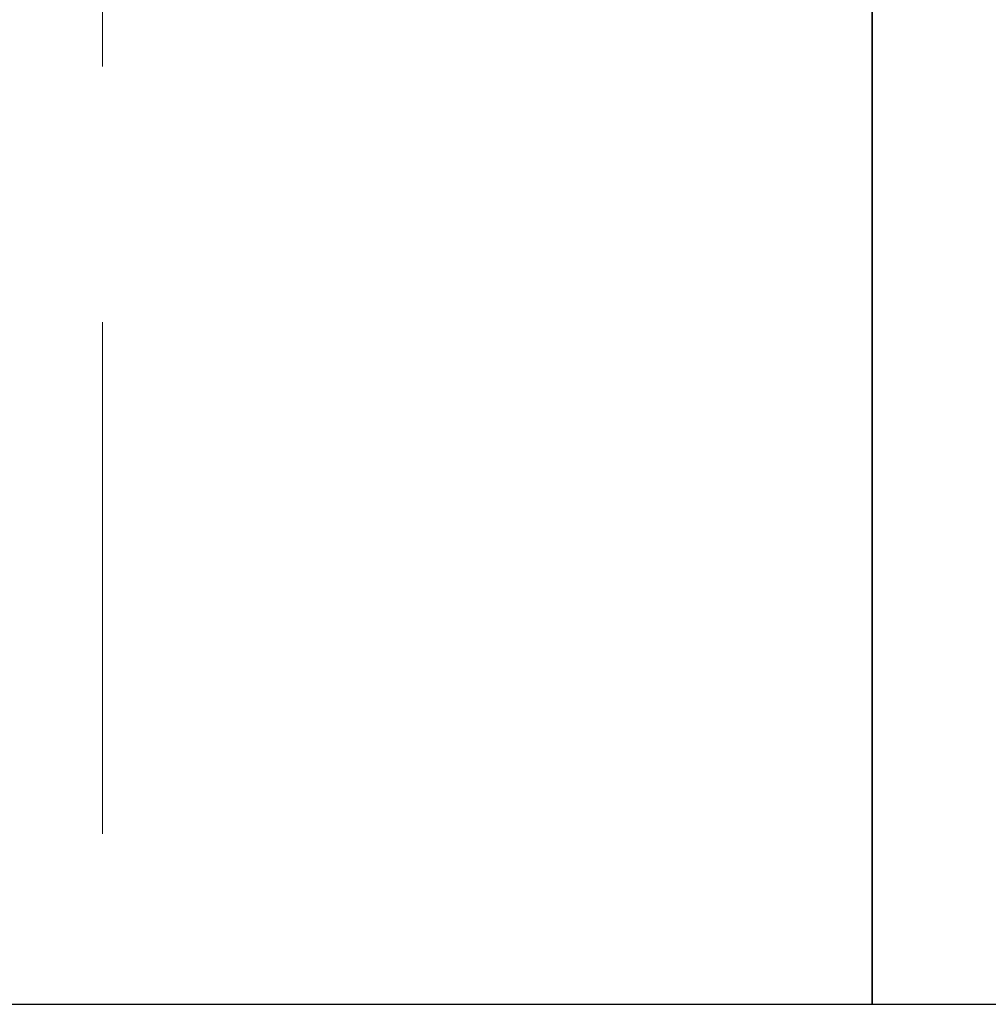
# Model space of a CAD drawing. Header units: millimetres. Extents: x 15214 to 140083, y -437840 to -79279.
# Tile 616 of 656: x 73407 to 73425, y -194640 to -194621. Entities that reach past the tile are written whole.
import ezdxf

# ---------------------------------------------------------------- set-up
doc = ezdxf.new("R2010")
doc.units = ezdxf.units.MM
doc.linetypes.add('HIDDEN2', pattern=[4.7625, 3.175, -1.5875])
doc.layers.get('0').update_dxf_attribs({"lineweight": 0})
for name, color, linetype, lineweight in [('!! 0 posadzki gres sanit 2', 244, 'Continuous', 9), ('0-ZABUDOWA GK-MDF', 54, 'Continuous', 35), ('Istn-sciany', 3, 'Continuous', 30), ('WYMIAROWANIE', 1, 'Continuous', 13)]:
    doc.layers.add(name, color=color, linetype=linetype, lineweight=lineweight)
doc.layers.add('Wyburzenia', color=7, linetype='Continuous', lineweight=13, true_color=0xb0b0b0)
doc.styles.add('TXT', font='simplex.shx')
doc.dimstyles.new('DIM50', dxfattribs={"dimscale": 5, "dimtxt": 2, "dimasz": 1, "dimexe": 0, "dimexo": 0, "dimgap": 0.5, "dimtad": 1, "dimdec": 4, "dimrnd": 0.5, "dimdsep": 46, "dimtxsty": 'TXT', "dimblk": 'TICK1', "dimblk1": 'TICK1', "dimblk2": 'TICK1', "dimsah": 1, "dimcen": 0, "dimse1": 1, "dimse2": 1, "dimclrd": 1, "dimclre": 7, "dimclrt": 9, "dimadec": 0, "dimazin": 0, "dimtfac": 1, "dimtdec": 4, "dimtmove": 2, "dimatfit": 3, "dimldrblk": 'TICK1', "dimfxl": 1, "dimtolj": 1, "dimarcsym": 0})

# ---------------------------------------------------------------- blocks, each defined once
blk = doc.blocks.new('TICK1')
at = {"color": 0}
for p, q in [((0, -1.4), (0, 1.4)), ((0, 0), (-1, 0))]:
    blk.add_line(p, q, dxfattribs=at)
at = {"color": 2}
blk.add_line((-1, -1), (1, 1), dxfattribs=at)
blk = doc.blocks.new('*D1639')
at = {"layer": 'DEFPOINTS', "color": 0, "transparency": 16777216}
for p in [(73422.427, -194564.024), (73422.427, -194564.024), (73319.427, -194639.588)]:
    blk.add_point(p, dxfattribs=at)
at = {"layer": 'WYMIAROWANIE', "color": 1, "lineweight": -2, "transparency": 16777216}
blk.add_line((73324.427, -194564.024), (73417.427, -194564.024), dxfattribs=at)
at = {"layer": 'WYMIAROWANIE', "color": 1, "lineweight": -2, "transparency": 16777216, "xscale": 5, "yscale": 5, "zscale": 5, "rotation": 180}
blk.add_blockref('TICK1', (73319.427, -194564.024), dxfattribs=at)
at = {"layer": 'WYMIAROWANIE', "color": 1, "lineweight": -2, "transparency": 16777216, "xscale": 5, "yscale": 5, "zscale": 5}
blk.add_blockref('TICK1', (73422.427, -194564.024), dxfattribs=at)
at = {"layer": 'WYMIAROWANIE', "color": 9, "transparency": 16777216, "insert": (73370.927, -194556.524), "char_height": 10, "attachment_point": 5, "style": 'TXT'}
blk.add_mtext('\\A1;103', dxfattribs=at)

msp = doc.modelspace()

# ---------------------------------------------------------------- hatches: boundary and pattern name
at = {"layer": '!! 0 posadzki gres sanit 2', "ltscale": 0.5}
h = msp.add_hatch(dxfattribs=at)
h.set_pattern_fill('_USER', color=256, scale=40, double=1, pattern_type=0)
h.set_pattern_definition([(0, (0, 0), (0, 40), []), (90, (0, 0), (-40, 2e-15), [])])
h.paths.add_polyline_path([(73219.42327, -194639.5883), (73219.42327, -194353.81618), (73525.42987, -194351.5883), (73525.42987, -194639.5883)])

# ---------------------------------------------------------------- linework, layer by layer
at = {"layer": '0-ZABUDOWA GK-MDF'}
msp.add_lwpolyline([(73422.42657, -194502.5883), (73422.42657, -194639.5883)], dxfattribs=at)
at = {"layer": 'Istn-sciany'}
msp.add_lwpolyline([(73219.42327, -194639.5883), (73521.42327, -194639.5883)], dxfattribs=at)
at = {"layer": 'Wyburzenia', "linetype": 'HIDDEN2', "ltscale": 3}
msp.add_lwpolyline([(73408.08994, -194512.5883), (73408.08994, -194639.5883)], dxfattribs=at)

# ---------------------------------------------------------------- dimensions: what is measured, and where the dimension line sits
at = {"layer": 'WYMIAROWANIE'}
dim = msp.add_linear_dim(base=(73422.42657, -194564.02391), p1=(73319.42657, -194639.5883), p2=(73422.42657, -194564.02391), dimstyle='DIM50', dxfattribs=at)
dim.commit()
dim.dimension.update_dxf_attribs({"geometry": '*D1639', "text_midpoint": (73370.92657, -194556.52391)})

doc.saveas('drawing.dxf')
